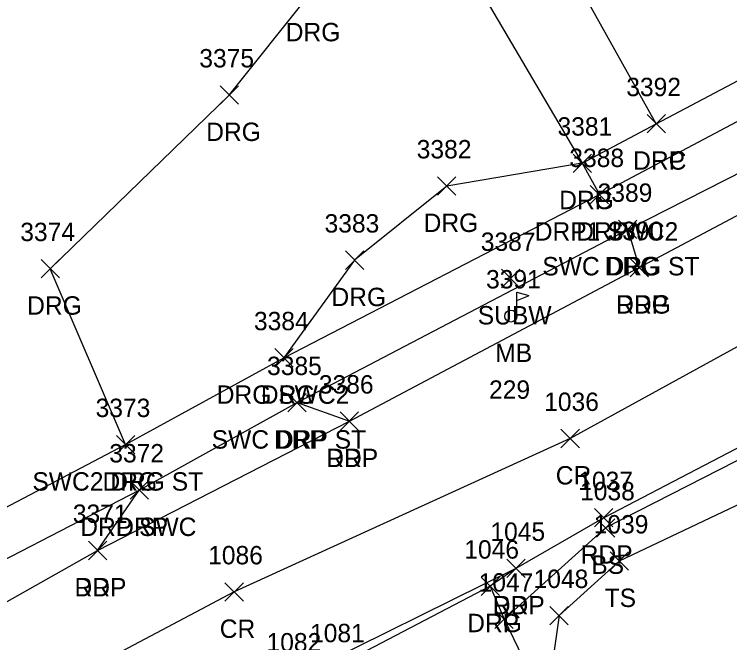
# Model space of a CAD drawing. Extents: x 1477930 to 1480780, y 774090 to 784647.
# Drawn here: x 1479868.7 to 1479946.5, y 774936.8 to 775005.2 of the extents above; entities that cross this region are included whole.
import ezdxf

# ---------------------------------------------------------------- set-up
doc = ezdxf.new("R2010")
doc.units = 0
for name, color, linetype in [('L_A', 7, 'Continuous'), ('L_C', 7, 'Continuous'), ('L_I', 7, 'Continuous'), ('L_TIC', 7, 'Continuous'), ('LELB', 7, 'Continuous'), ('LMB', 7, 'Continuous'), ('P_A', 7, 'Continuous'), ('P_I', 7, 'Continuous'), ('P_TIC', 7, 'Continuous'), ('PET', 7, 'Continuous'), ('PRC', 7, 'Continuous'), ('R_A', 7, 'Continuous'), ('R_I', 7, 'Continuous'), ('R_TIC', 7, 'Continuous'), ('RDG', 7, 'Continuous'), ('RDP', 7, 'Continuous'), ('RSW', 7, 'Continuous'), ('U_A', 7, 'Continuous'), ('U_I', 7, 'Continuous'), ('U_TIC', 7, 'Continuous')]:
    doc.layers.add(name, color=color, linetype=linetype)

msp = doc.modelspace()

# ---------------------------------------------------------------- linework, layer by layer
at = {"layer": 'L_TIC'}
for points in [[(1479931.986, 774948.309), (1479933.986, 774950.309)], [(1479933.986, 774948.309), (1479931.986, 774950.309)], [(1479933.472, 774944.704), (1479935.472, 774946.704)], [(1479935.472, 774944.704), (1479933.472, 774946.704)], [(1479926.932, 774938.77), (1479928.932, 774940.77)], [(1479928.932, 774938.77), (1479926.932, 774940.77)], [(1479920.952, 774938.381), (1479922.952, 774940.381)], [(1479922.952, 774938.381), (1479920.952, 774940.381)]]:
    msp.add_lwpolyline(points, dxfattribs=at)
at = {"layer": 'LELB'}
for points in [[(1480022.03, 774994.018), (1479977.222, 774971.897), (1479932.986, 774949.309), (1479921.952, 774939.381)], [(1480023.302, 774990.531), (1479979.482, 774967.056), (1479934.472, 774945.704), (1479927.932, 774939.77), (1479926.542, 774929.904)]]:
    msp.add_lwpolyline(points, dxfattribs=at)
at = {"layer": 'LMB'}
for p, q in [((1479923.336, 774974.953), (1479924.63, 774974.571)), ((1479923.342, 774972.361), (1479923.341, 774974.956)), ((1479923.341, 774974.054), (1479924.623, 774974.562)), ((1479922.686, 774972.353), (1479922.686, 774972.353))]:
    msp.add_line(p, q, dxfattribs=at)
msp.add_circle((1479922.686, 774972.352), 0.656, dxfattribs=at)
at = {"layer": 'P_TIC'}
for points in [[(1479935.646, 774976.614), (1479937.646, 774978.614)], [(1479937.646, 774976.614), (1479935.646, 774978.614)], [(1479904.129, 774959.917), (1479906.129, 774961.917)], [(1479906.129, 774959.917), (1479904.129, 774961.917)], [(1479928.137, 774958.029), (1479930.137, 774960.029)], [(1479930.137, 774958.029), (1479928.137, 774960.029)], [(1479931.79, 774949.419), (1479933.79, 774951.419)], [(1479933.79, 774949.419), (1479931.79, 774951.419)], [(1479876.763, 774945.853), (1479878.763, 774947.853)], [(1479878.763, 774945.853), (1479876.763, 774947.853)], [(1479922.238, 774943.899), (1479924.238, 774945.899)], [(1479924.238, 774943.899), (1479922.238, 774945.899)], [(1479891.607, 774941.344), (1479893.607, 774943.344)], [(1479893.607, 774941.344), (1479891.607, 774943.344)]]:
    msp.add_lwpolyline(points, dxfattribs=at)
at = {"layer": 'PET'}
for points in [[(1479458.85, 774725.87), (1479463.751, 774725.492), (1479503.779, 774746.035), (1479529.26, 774759.882), (1479547.258, 774769.694), (1479593.154, 774794.187), (1479638.489, 774817.325), (1479672.216, 774835.12), (1479713.57, 774857.959), (1479753.195, 774879.739), (1479794.614, 774902.456), (1479830.334, 774920.879), (1479861.739, 774937.834), (1479877.763, 774946.853), (1479905.129, 774960.917), (1479936.646, 774977.614), (1479958.815, 774989.405), (1479973.001, 774995.932), (1480008.349, 775014.945)], [(1480020.804, 774996.12), (1479976.427, 774973.173), (1479932.79, 774950.419), (1479923.238, 774944.899), (1479898.899, 774932.87), (1479865.617, 774915.804), (1479836.804, 774900.061), (1479810.762, 774886.259), (1479791.958, 774875.607), (1479773.286, 774865.349), (1479751.055, 774853.486), (1479713.991, 774833.47), (1479663.954, 774806.002)]]:
    msp.add_lwpolyline(points, dxfattribs=at)
at = {"layer": 'PRC'}
msp.add_lwpolyline([(1480015.885, 775005.874), (1479971.787, 774982.459), (1479929.137, 774959.029), (1479892.607, 774942.344), (1479860.439, 774925.31), (1479806.486, 774896.537), (1479658.454, 774815.543), (1479643.753, 774807.567), (1479597.617, 774782.971), (1479555.607, 774761.155), (1479513.424, 774740.323), (1479470.998, 774718.599), (1479432.732, 774701.096), (1479418.317, 774694.969), (1479344.833, 774660.922), (1479298.596, 774640.387), (1479262.123, 774624.397), (1479219.633, 774609.006), (1479186.742, 774593.828)], dxfattribs=at)
at = {"layer": 'R_TIC'}
for points in [[(1479891.077, 774995.39), (1479893.077, 774997.39)], [(1479893.077, 774995.39), (1479891.077, 774997.39)], [(1479937.495, 774992.266), (1479939.495, 774994.266)], [(1479939.495, 774992.266), (1479937.495, 774994.266)], [(1479937.495, 774992.266), (1479939.495, 774994.266)], [(1479939.495, 774992.266), (1479937.495, 774994.266)], [(1479929.454, 774987.975), (1479931.454, 774989.975)], [(1479931.454, 774987.975), (1479929.454, 774989.975)], [(1479929.454, 774987.975), (1479931.454, 774989.975)], [(1479931.454, 774987.975), (1479929.454, 774989.975)], [(1479929.454, 774987.975), (1479931.454, 774989.975)], [(1479931.454, 774987.975), (1479929.454, 774989.975)], [(1479914.714, 774985.494), (1479916.714, 774987.494)], [(1479916.714, 774985.494), (1479914.714, 774987.494)], [(1479931.308, 774984.558), (1479933.308, 774986.558)], [(1479933.308, 774984.558), (1479931.308, 774986.558)], [(1479931.308, 774984.558), (1479933.308, 774986.558)], [(1479933.308, 774984.558), (1479931.308, 774986.558)], [(1479934.388, 774980.771), (1479936.388, 774982.771)], [(1479936.388, 774980.771), (1479934.388, 774982.771)], [(1479934.388, 774980.771), (1479936.388, 774982.771)], [(1479936.388, 774980.771), (1479934.388, 774982.771)], [(1479904.695, 774977.43), (1479906.695, 774979.43)], [(1479906.695, 774977.43), (1479904.695, 774979.43)], [(1479871.614, 774976.499), (1479873.614, 774978.499)], [(1479873.614, 774976.499), (1479871.614, 774978.499)], [(1479935.646, 774976.614), (1479937.646, 774978.614)], [(1479937.646, 774976.614), (1479935.646, 774978.614)], [(1479897.018, 774966.807), (1479899.018, 774968.807)], [(1479899.018, 774966.807), (1479897.018, 774968.807)], [(1479897.018, 774966.807), (1479899.018, 774968.807)], [(1479899.018, 774966.807), (1479897.018, 774968.807)], [(1479898.445, 774961.931), (1479900.445, 774963.931)], [(1479900.445, 774961.931), (1479898.445, 774963.931)], [(1479898.445, 774961.931), (1479900.445, 774963.931)], [(1479900.445, 774961.931), (1479898.445, 774963.931)], [(1479904.129, 774959.917), (1479906.129, 774961.917)], [(1479906.129, 774959.917), (1479904.129, 774961.917)], [(1479879.805, 774957.363), (1479881.805, 774959.363)], [(1479881.805, 774957.363), (1479879.805, 774959.363)], [(1479879.805, 774957.363), (1479881.805, 774959.363)], [(1479881.805, 774957.363), (1479879.805, 774959.363)], [(1479881.293, 774952.428), (1479883.293, 774954.428)], [(1479883.293, 774952.428), (1479881.293, 774954.428)], [(1479881.293, 774952.428), (1479883.293, 774954.428)], [(1479883.293, 774952.428), (1479881.293, 774954.428)], [(1479876.763, 774945.853), (1479878.763, 774947.853)], [(1479878.763, 774945.853), (1479876.763, 774947.853)], [(1479922.238, 774943.899), (1479924.238, 774945.899)], [(1479924.238, 774943.899), (1479922.238, 774945.899)], [(1479919.454, 774941.966), (1479921.454, 774943.966)], [(1479921.454, 774941.966), (1479919.454, 774943.966)], [(1479919.454, 774941.966), (1479921.454, 774943.966)], [(1479921.454, 774941.966), (1479919.454, 774943.966)], [(1479920.952, 774938.381), (1479922.952, 774940.381)], [(1479922.952, 774938.381), (1479920.952, 774940.381)]]:
    msp.add_lwpolyline(points, dxfattribs=at)
at = {"layer": 'RDG'}
for points in [[(1479880.805, 774958.363), (1479872.614, 774977.499), (1479892.077, 774996.39), (1479900.723, 775007.235), (1479914.364, 775016.352)], [(1479930.454, 774988.975), (1479915.714, 774986.494), (1479905.695, 774978.43), (1479898.018, 774967.807)], [(1479935.388, 774981.771), (1479936.646, 774977.614)], [(1479920.454, 774942.966), (1479921.952, 774939.381), (1479926.542, 774929.904), (1479932.208, 774917.33), (1479936.733, 774907.258), (1479931.658, 774904.72), (1479935.881, 774896.374)]]:
    msp.add_lwpolyline(points, dxfattribs=at)
at = {"layer": 'RDP'}
for points in [[(1479914.364, 775016.352), (1479930.454, 774988.975), (1479938.495, 774993.266), (1479922.947, 775021.129)], [(1479938.495, 774993.266), (1479963.39, 775006.399), (1479966.418, 775003.673)], [(1479930.454, 774988.975), (1479932.308, 774985.558)], [(1479899.445, 774962.931), (1479905.129, 774960.917)], [(1479877.763, 774946.853), (1479882.293, 774953.428)], [(1479923.238, 774944.899), (1479920.454, 774942.966), (1479903.06, 774933.873), (1479898.899, 774932.87)]]:
    msp.add_lwpolyline(points, dxfattribs=at)
at = {"layer": 'RSW'}
for points in [[(1479454.048, 774732.201), (1479457.362, 774735.507), (1479461.547, 774734.407), (1479499.972, 774753.705), (1479531.618, 774770.459), (1479545.779, 774777.94), (1479596.697, 774804.864), (1479626.336, 774821.051), (1479665.838, 774842.34), (1479709.717, 774866.291), (1479748.232, 774887.235), (1479790.979, 774910.551), (1479825.884, 774929.42), (1479857.892, 774946.347), (1479880.805, 774958.363), (1479898.018, 774967.807), (1479932.308, 774985.558), (1479966.418, 775003.673), (1480005.027, 775023.737)], [(1479458.85, 774725.87), (1479459.6, 774730.001), (1479502.041, 774749.228), (1479530.653, 774764.307), (1479546.637, 774772.577), (1479592.504, 774796.776), (1479632.83, 774818.633), (1479668.395, 774838.36), (1479711.894, 774862.209), (1479750.542, 774883.441), (1479792.95, 774906.115), (1479828.149, 774924.963), (1479859.814, 774941.822), (1479882.293, 774953.428), (1479899.445, 774962.931), (1479935.388, 774981.771), (1479958.839, 774993.684), (1479967.683, 774998.521), (1480006.529, 775018.829)]]:
    msp.add_lwpolyline(points, dxfattribs=at)
at = {"layer": 'U_TIC'}
for points in [[(1479921.68, 774975.436), (1479923.68, 774977.436)], [(1479923.68, 774975.436), (1479921.68, 774977.436)]]:
    msp.add_lwpolyline(points, dxfattribs=at)

# ---------------------------------------------------------------- texts
at = {"layer": 'L_A'}
for s, p in [('MB', (1479920.993, 774967.352)), ('BS', (1479931.427, 774944.309)), ('TS', (1479932.881, 774940.704))]:
    msp.add_text(s, height=2, dxfattribs=at).set_placement(p)
at = {"layer": 'L_C'}
msp.add_text('229', height=2, dxfattribs=at).set_placement((1479920.316, 774963.352))
at = {"layer": 'L_I'}
for s, p in [('3391', (1479919.993, 774975.352)), ('1038', (1479930.215, 774952.309)), ('1039', (1479931.692, 774948.704)), ('1048', (1479925.16, 774942.77)), ('1047', (1479919.18, 774942.381)), ('1081', (1479900.855, 774936.873)), ('1081', (1479900.855, 774936.873))]:
    msp.add_text(s, height=2, dxfattribs=at).set_placement(p)
at = {"layer": 'P_A'}
for s, p in [('RDP', (1479934.134, 774972.614)), ('RDP', (1479902.617, 774955.917)), ('CR', (1479927.57, 774954.029)), ('RDP', (1479930.278, 774945.419)), ('RDP', (1479875.251, 774941.853)), ('RDP', (1479920.726, 774939.899)), ('CR', (1479891.04, 774937.344))]:
    msp.add_text(s, height=2, dxfattribs=at).set_placement(p)
at = {"layer": 'P_I'}
for s, p in [('3390', (1479933.3, 774980.614)), ('3386', (1479901.814, 774963.917)), ('1036', (1479926.31, 774962.029)), ('1037', (1479930.018, 774953.419)), ('3371', (1479875.07, 774949.853)), ('1045', (1479920.466, 774947.899)), ('1086', (1479889.78, 774945.344)), ('1082', (1479896.127, 774935.87))]:
    msp.add_text(s, height=2, dxfattribs=at).set_placement(p)
at = {"layer": 'R_A'}
for s, p in [('DRG', (1479898.212, 775002.235)), ('DRG', (1479889.566, 774991.39)), ('DRC', (1479935.983, 774988.266)), ('DRP', (1479935.983, 774988.266)), ('DRC', (1479927.942, 774983.975)), ('DRG', (1479927.942, 774983.975)), ('DRP', (1479927.942, 774983.975)), ('DRG', (1479913.202, 774981.494)), ('DRP1 SWC2', (1479925.285, 774980.558)), ('DRP', (1479929.796, 774980.558)), ('SWC DRG ST', (1479926.105, 774976.771)), ('DRG', (1479932.877, 774976.771)), ('DRG', (1479903.183, 774973.43)), ('DRG', (1479870.102, 774972.499)), ('DRG', (1479934.134, 774972.614)), ('DRG SWC2', (1479890.711, 774962.807)), ('DRG', (1479895.507, 774962.807)), ('SWC DRP ST', (1479890.162, 774957.931)), ('DRP', (1479896.933, 774957.931)), ('DRP', (1479902.617, 774955.917)), ('SWC2 DRG ST', (1479870.671, 774953.363)), ('DRG', (1479878.293, 774953.363)), ('DRP SWC', (1479875.876, 774948.428)), ('DRP', (1479879.781, 774948.428)), ('DRP', (1479875.251, 774941.853)), ('DRP', (1479920.726, 774939.899)), ('DRG', (1479917.942, 774937.966)), ('DRP', (1479917.942, 774937.966))]:
    msp.add_text(s, height=2, dxfattribs=at).set_placement(p)
at = {"layer": 'R_I'}
for s, p in [('3375', (1479888.818, 774999.39)), ('3392', (1479935.235, 774996.266)), ('3392', (1479935.235, 774996.266)), ('3381', (1479927.761, 774991.975)), ('3381', (1479927.761, 774991.975)), ('3381', (1479927.761, 774991.975)), ('3382', (1479912.454, 774989.494)), ('3388', (1479929.048, 774988.558)), ('3388', (1479929.048, 774988.558)), ('3389', (1479932.121, 774984.771)), ('3389', (1479932.121, 774984.771)), ('3383', (1479902.435, 774981.43)), ('3374', (1479869.354, 774980.499)), ('3390', (1479933.3, 774980.614)), ('3384', (1479894.759, 774970.807)), ('3384', (1479894.759, 774970.807)), ('3385', (1479896.185, 774965.931)), ('3385', (1479896.185, 774965.931)), ('3386', (1479901.814, 774963.917)), ('3373', (1479877.545, 774961.363)), ('3373', (1479877.545, 774961.363)), ('3372', (1479879.033, 774956.428)), ('3372', (1479879.033, 774956.428)), ('3371', (1479875.07, 774949.853)), ('1045', (1479920.466, 774947.899)), ('1046', (1479917.627, 774945.966)), ('1046', (1479917.627, 774945.966)), ('1047', (1479919.18, 774942.381)), ('1081', (1479900.855, 774936.873)), ('1081', (1479900.855, 774936.873)), ('1082', (1479896.127, 774935.87))]:
    msp.add_text(s, height=2, dxfattribs=at).set_placement(p)
at = {"layer": 'U_A'}
msp.add_text('SUBW', height=2, dxfattribs=at).set_placement((1479919.089, 774971.436))
at = {"layer": 'U_I'}
msp.add_text('3387', height=2, dxfattribs=at).set_placement((1479919.42, 774979.436))

doc.saveas('drawing.dxf')
